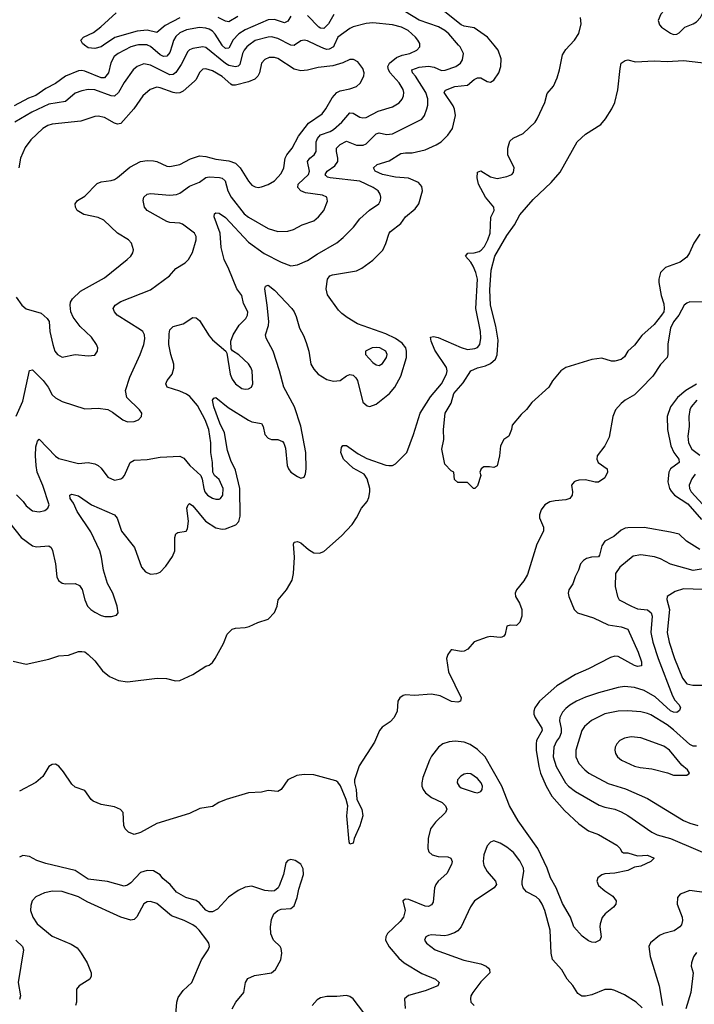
# Model space of a CAD drawing. Header units: inches. Extents: x 1834610 to 2027685, y 642842 to 774116.
# Tile 366 of 632: x 1964671 to 1968796, y 694137 to 700156. Entities that reach past the tile are written whole.
import ezdxf

# ---------------------------------------------------------------- set-up
doc = ezdxf.new("R2010")
doc.units = ezdxf.units.IN
doc.header["$MEASUREMENT"] = 0
doc.layers.add('B9669', color=7, linetype='Continuous')
doc.layers.add('B9760', color=7, linetype='Continuous')

msp = doc.modelspace()

# ---------------------------------------------------------------- linework, layer by layer
at = {"layer": 'B9669', "color": 5}
msp.add_line((1966330, 699999.9, 360), (1966329.8, 700000, 360), dxfattribs=at)
for points, elevation in [([(1964610, 697077.7), (1964679.7, 696990), (1964750, 696939.7), (1964772.9, 696932.9), (1964850, 696940.2), (1964863.7, 696930), (1964871.8, 696911.8), (1964890.2, 696830), (1964897.3, 696750), (1964908.6, 696728.6), (1964931.2, 696711.2), (1964950, 696707.5), (1965010, 696708.5), (1965037.2, 696697.2), (1965053.3, 696673.3), (1965068.8, 696610), (1965085.8, 696570), (1965105, 696550), (1965130, 696533.3), (1965170, 696513.5), (1965191.9, 696508.1), (1965233.2, 696506.8), (1965263.5, 696516.5), (1965273.3, 696530), (1965267.8, 696570), (1965241.4, 696650), (1965208.1, 696710), (1965183, 696790), (1965172.1, 696870), (1965160.3, 696910), (1965105.3, 697025.3), (1965021.4, 697150), (1964999.5, 697199.5), (1964980.3, 697230), (1964978.4, 697250), (1964990, 697255.5), (1965030, 697245.4), (1965110, 697190.2), (1965250.3, 697130), (1965267.8, 697107.8), (1965292.5, 697030), (1965372.7, 696930), (1965416.2, 696810), (1965440.8, 696780.8), (1965470, 696767.3), (1965509, 696770), (1965530, 696779.6), (1965563.6, 696816.4), (1965605.4, 696874.6), (1965618.7, 696910), (1965618.7, 696990), (1965626.1, 697013.9), (1965638.7, 697021.3), (1965689.7, 697030.3), (1965696.6, 697043.4), (1965702.3, 697090), (1965693.7, 697170), (1965700.7, 697190), (1965710, 697197.6), (1965730, 697184), (1965807.7, 697090), (1965870, 697050.2), (1965910, 697041.8), (1965930, 697044.1), (1965992.2, 697067.8), (1966010.6, 697089.4), (1966019, 697121), (1966016.6, 697290), (1965990, 697403), (1965962, 697462), (1965941.9, 697521.9), (1965922.7, 697630), (1965895, 697690), (1965858.5, 697790), (1965850, 697831), (1965858, 697842), (1965870, 697845.7), (1965944.9, 697784.9), (1966070, 697707.4), (1966090, 697697.1), (1966150, 697687.4), (1966160.2, 697670), (1966170, 697619.3), (1966190, 697596.9), (1966210, 697590.2), (1966250.2, 697590.2), (1966277.7, 697577.7), (1966287, 697567), (1966297.2, 697537.2), (1966306.3, 697430), (1966313.8, 697410), (1966330, 697389), (1966370, 697362.6), (1966390, 697352.7), (1966410, 697359.1), (1966419.5, 697380.5), (1966423.8, 697410), (1966419.9, 697510), (1966390, 697671.3), (1966350.6, 697790), (1966287.2, 697910), (1966260.1, 698010), (1966220.6, 698130), (1966178.8, 698210), (1966173.3, 698230), (1966193.1, 698286.9), (1966194.4, 698310), (1966185.1, 698410), (1966169.8, 698510), (1966174, 698526), (1966190, 698533.1), (1966230, 698503.2), (1966335.6, 698390), (1966349.1, 698370), (1966361.5, 698341.5), (1966381.6, 698270), (1966405.7, 698225.7), (1966422.6, 698182.6), (1966438.2, 698130), (1966451.8, 698050), (1966470, 698018.6), (1966495.2, 697990), (1966550, 697957), (1966590, 697946), (1966630, 697950.2), (1966670, 697978.5), (1966690, 697986), (1966710, 697982.2), (1966726.9, 697966.9), (1966735.9, 697950), (1966770, 697817.6), (1966795, 697795), (1966811.7, 697791.7), (1966850, 697806.2), (1966931.4, 697870), (1966964.1, 697910), (1967002.4, 697977.6), (1967035.6, 698090), (1967037.2, 698130), (1967032.4, 698150), (1967010, 698179.4), (1966970, 698206.8), (1966910, 698235.2), (1966737.6, 698297.6), (1966674.5, 698334.5), (1966640.2, 698360.2), (1966620.7, 698380.7), (1966553.6, 698473.6), (1966545, 698510), (1966554, 698570), (1966568.3, 698590), (1966584.4, 698595.6), (1966730, 698621.6), (1966762.4, 698637.6), (1966830, 698684.9), (1966892.2, 698747.8), (1966910, 698787.3), (1966929.8, 698850), (1966938, 698862), (1967000.9, 698910), (1967030.8, 698950), (1967090, 699000.2), (1967112.7, 699030), (1967134.2, 699110), (1967130, 699137), (1967110, 699161.5), (1967047.8, 699187.8), (1966970, 699192.7), (1966889.4, 699210), (1966845.1, 699230), (1966835.1, 699250), (1966857.2, 699270), (1966930, 699293.4), (1967002.1, 699337.9), (1967030, 699342.8), (1967070, 699341), (1967150, 699360.1), (1967218.8, 699390), (1967249, 699410), (1967289, 699450), (1967317.7, 699490), (1967336.8, 699570), (1967330.7, 699609.3), (1967321, 699630), (1967266.6, 699710), (1967274.6, 699725.4), (1967332.3, 699747.7), (1967410, 699756.4), (1967450, 699790.7), (1967470, 699801), (1967490, 699800.9), (1967530, 699777.3), (1967550, 699773.7), (1967570, 699785.3), (1967600.3, 699830), (1967613.8, 699870), (1967615.8, 699915.8), (1967597.8, 699970), (1967572.7, 700000)], 320), ([(1964630, 696234.8), (1964710, 696216), (1964850, 696246.8), (1964910, 696266.8), (1964970, 696270.7), (1965030, 696294.8), (1965050, 696294.8), (1965070, 696290.8), (1965090, 696276), (1965130, 696236.3), (1965176.3, 696176.3), (1965220.8, 696140.8), (1965276.1, 696116.1), (1965330, 696107.4), (1965511.3, 696131.3), (1965568.2, 696128.2), (1965624.7, 696115.3), (1965650, 696117.3), (1965730, 696154), (1965810, 696204), (1965830, 696210.7), (1965850, 696226.8), (1965867, 696250), (1965918, 696342), (1965940.1, 696399.9), (1965969.3, 696430), (1965990, 696437), (1966050, 696439.5), (1966074, 696446), (1966128.1, 696471.9), (1966190, 696492.4), (1966228.8, 696531.2), (1966244.5, 696570), (1966251.8, 696610), (1966303.5, 696670), (1966336.8, 696730), (1966344.8, 696770), (1966352.4, 696870), (1966345.4, 696950), (1966350, 696962.8), (1966370, 696966.7), (1966390, 696958), (1966436.9, 696916.9), (1966470, 696896.8), (1966505, 696895), (1966530, 696904.5), (1966639.4, 697000.6), (1966703.5, 697070), (1966730.7, 697110), (1966761.2, 697170), (1966795.6, 697210), (1966805.8, 697234.2), (1966811.6, 697270), (1966811.6, 697290), (1966795.6, 697350), (1966777.5, 697377.5), (1966710, 697415), (1966651.1, 697470), (1966634.7, 697510), (1966638.9, 697541.1), (1966646, 697554), (1966670, 697552), (1966741.3, 697501.3), (1966793.5, 697473.5), (1966910, 697433.5), (1966929, 697431), (1966950, 697431.7), (1966970, 697440.2), (1967038.5, 697510), (1967079.9, 697620.1), (1967120.9, 697750), (1967182.4, 697850), (1967251.1, 697930), (1967281.5, 697990), (1967285.4, 698010), (1967280.2, 698030), (1967210, 698135.4), (1967187.5, 698190), (1967184.1, 698215.9), (1967200.9, 698219.1), (1967230, 698213.6), (1967370, 698151.4), (1967410, 698139.8), (1967455, 698145), (1967470, 698152.4), (1967485, 698170), (1967491.3, 698208.7), (1967489.2, 698250), (1967461.2, 698390), (1967470.3, 698570), (1967461, 698610), (1967444.3, 698650), (1967430, 698673.5), (1967396.4, 698710), (1967411.9, 698728.1), (1967450, 698730.6), (1967480.6, 698739.4), (1967493.2, 698746.8), (1967513.7, 698770), (1967534.5, 698810), (1967547.9, 698850), (1967551.5, 698948.5), (1967573.3, 698990), (1967570.6, 699010), (1967519.1, 699070), (1967477, 699150), (1967468.5, 699190), (1967470, 699224.7), (1967490, 699232.9), (1967550, 699195.8), (1967590, 699185.6), (1967650, 699196.6), (1967680.4, 699210), (1967690, 699222), (1967694.4, 699250), (1967655.3, 699330), (1967656.8, 699370), (1967667.6, 699412.4), (1967688.4, 699431.6), (1967750, 699459.6), (1967823, 699530), (1967835.8, 699550), (1967882.2, 699650), (1967895.8, 699704.2), (1967935.1, 699750), (1967958.7, 699801.3), (1967973, 699850), (1967990, 699941), (1968010, 699974), (1968035.1, 700000)], 280), ([(1965387.4, 700000), (1965350, 699990.4), (1965272.2, 699950), (1965247.9, 699930), (1965227.7, 699892.3), (1965213.4, 699830), (1965190, 699801), (1965170, 699799.9), (1965070, 699841.2), (1965050, 699845.6), (1965030, 699843.6), (1964950.2, 699810), (1964890, 699765.5), (1964830, 699735.6), (1964770, 699691.5), (1964724.6, 699675.4), (1964636.1, 699630)], 340), ([(1966072.4, 700000), (1966059.1, 699990), (1966042.7, 699970), (1966033.7, 699950), (1966017.4, 699882.6), (1966007.9, 699872.1), (1965990, 699867), (1965950, 699876.6), (1965930, 699887.7), (1965810, 699985.7), (1965790, 699990.5), (1965730, 699980.2), (1965710, 699972.3), (1965699.5, 699960.5), (1965658.5, 699881.5), (1965626.5, 699833.5), (1965610, 699820.8), (1965590, 699818.3), (1965470, 699878.5), (1965430, 699886.3), (1965390, 699870.7), (1965365.4, 699850), (1965308.8, 699771.2), (1965275.3, 699710), (1965250, 699688.4), (1965230, 699689.9), (1965130, 699726.7), (1965090, 699728.2), (1965050, 699721.1), (1965010, 699706.8), (1964950, 699656.7), (1964850, 699639.3), (1964744.5, 699590), (1964640.2, 699530)], 360), ([(1964650, 697732.4), (1964690, 697824.9), (1964730, 698012.4), (1964750, 698014.6), (1964814.5, 697950), (1964844.1, 697910), (1964870, 697862.8), (1964890, 697843.9), (1964930, 697822), (1965070, 697776.3), (1965150, 697780.4), (1965210, 697772.7), (1965237.7, 697757.7), (1965300.7, 697710), (1965330, 697697.6), (1965370, 697699.5), (1965397.2, 697710), (1965415.1, 697730), (1965417, 697750), (1965404.5, 697770), (1965325.7, 697845.7), (1965318.5, 697890), (1965344.4, 697970), (1965408.6, 698110), (1965429.8, 698170.2), (1965435.9, 698204.1), (1965433.7, 698230), (1965423.1, 698250), (1965410, 698259.8), (1965267.6, 698350), (1965249.8, 698370), (1965243.5, 698390), (1965254.3, 698410), (1965290, 698434), (1965470, 698504.2), (1965587.6, 698590), (1965625.8, 698634.2), (1965682.7, 698670), (1965703.7, 698690), (1965727.9, 698732.1), (1965751.1, 698810), (1965751.1, 698830), (1965739.7, 698850), (1965665.7, 698905.7), (1965650, 698912.5), (1965590, 698916.4), (1965570, 698922.3), (1965449.8, 698990), (1965433.6, 699010), (1965426.6, 699050), (1965429.8, 699070.2), (1965450, 699088.7), (1965470, 699093.2), (1965590, 699083.7), (1965630, 699087.8), (1965650, 699095.9), (1965710, 699137.8), (1965770, 699162.2), (1965810, 699190.9), (1965830, 699195.3), (1965891.8, 699191.8), (1965910, 699187.5), (1965927.5, 699170), (1965943.9, 699110), (1965963.2, 699070), (1966044.6, 698970), (1966070, 698949.4), (1966190, 698878.8), (1966250, 698861.1), (1966310, 698864), (1966346.1, 698873.9), (1966398.6, 698901.4), (1966470, 698926.4), (1966497.2, 698950), (1966531.1, 698990), (1966553.9, 699046.1), (1966549.6, 699070), (1966523.3, 699083.3), (1966417.8, 699097.8), (1966390.4, 699110.4), (1966371.6, 699130), (1966374.5, 699150), (1966436.7, 699210), (1966442.7, 699230), (1966431.4, 699290), (1966444.2, 699310), (1966472.5, 699330), (1966483.7, 699350), (1966484.1, 699410), (1966491.7, 699430), (1966510, 699452.5), (1966570, 699473.1), (1966590, 699484.7), (1966640.5, 699530), (1966690, 699586.5), (1966710, 699585), (1966750, 699559.7), (1966770, 699555), (1966790, 699558), (1966863.6, 699596.4), (1966950, 699623.2), (1966991.6, 699648.4), (1967009.8, 699670), (1967017.8, 699690), (1967020.2, 699710), (1967015.4, 699730), (1966990.6, 699770), (1966936.4, 699830), (1966925.8, 699850), (1966922.5, 699870), (1966933.3, 699890), (1966975.1, 699924.9), (1967010, 699939.8), (1967057.6, 699950), (1967100.5, 699970), (1967117.4, 699990), (1967117.3, 700000)], 360), ([(1964650.8, 697250.8), (1964692.9, 697210), (1964710, 697184.9), (1964750, 697154), (1964790, 697148.2), (1964823.9, 697156.1), (1964842.7, 697170), (1964851.5, 697190), (1964812.4, 697307.6), (1964777.1, 697390), (1964771.3, 697430), (1964767.5, 697490), (1964770, 697544.7), (1964780.1, 697579.9), (1964790, 697590.7), (1964890, 697487.9), (1964910, 697472.6), (1965030, 697443.2), (1965090, 697449.1), (1965130, 697441.1), (1965151.3, 697431.3), (1965170, 697414.9), (1965210, 697359.5), (1965250, 697341.7), (1965290, 697348.8), (1965301.7, 697358.3), (1965311.6, 697370), (1965347.3, 697450), (1965370, 697463.1), (1965450, 697467.1), (1965530, 697481.2), (1965650, 697487.7), (1965675.2, 697475.2), (1965711.6, 697430), (1965778.7, 697370), (1965787.6, 697347.6), (1965796, 697290), (1965803.5, 697270), (1965819.6, 697250), (1965850, 697230.2), (1965870, 697224.5), (1965890, 697224.9), (1965898, 697230), (1965913.4, 697250), (1965914.5, 697290), (1965890, 697344.5), (1965862, 697370), (1965852.2, 697390), (1965850.5, 697450), (1965839.9, 697510), (1965840.2, 697570), (1965827.7, 697650), (1965806, 697710), (1965758.2, 697798.2), (1965711.9, 697851.9), (1965690, 697867.7), (1965650, 697885.4), (1965573.6, 697910), (1965564.4, 697930), (1965573.5, 697950), (1965602.4, 697990), (1965614, 698026), (1965612.5, 698050), (1965594.3, 698110), (1965582.4, 698170), (1965584.7, 698235.2), (1965590, 698261), (1965610, 698280.4), (1965670, 698296.5), (1965730, 698334.4), (1965750, 698332.4), (1965770, 698317.1), (1965830, 698222.4), (1965850, 698198.4), (1965932, 698130), (1965938, 698118), (1965957, 697990), (1965970, 697959.1), (1965990, 697930.5), (1966030, 697902.4), (1966050, 697897.1), (1966070, 697899.1), (1966089, 697910), (1966096, 697930), (1966092, 698010), (1966084.5, 698030), (1966070, 698052), (1966010, 698106.6), (1965972.3, 698132.3), (1965964.7, 698144.7), (1965962.9, 698190), (1965976.4, 698230), (1966012.2, 698287.8), (1966053.3, 698330), (1966064.7, 698350), (1966066.3, 698370), (1966040, 698420), (1966028.7, 698470), (1965999.5, 698510), (1965950.5, 698630), (1965921, 698690), (1965903.8, 698763.8), (1965897.7, 698850), (1965860.3, 698950), (1965862.9, 698970), (1965870, 698974.9), (1965890, 698973.2), (1965930, 698947.5), (1966070, 698796.8), (1966166.2, 698726.2), (1966270, 698673.5), (1966330, 698650.3), (1966370, 698656.9), (1966430, 698683.2), (1966490, 698723.2), (1966610, 698791.7), (1966650, 698823.7), (1966712.6, 698887.4), (1966750, 698939), (1966810, 698991.3), (1966868, 699030), (1966877.7, 699050), (1966879.7, 699070), (1966874.7, 699090), (1966862.4, 699110), (1966833, 699130), (1966750, 699168.4), (1966568.7, 699188.7), (1966552.8, 699192.8), (1966542.6, 699202.6), (1966538, 699210), (1966550.9, 699230), (1966598.4, 699261.6), (1966615.7, 699290), (1966616.3, 699310), (1966607.4, 699350), (1966609, 699371), (1966630, 699393.5), (1966670, 699413.7), (1966730, 699388.7), (1966771.2, 699388.8), (1966790, 699397.3), (1966850, 699458.2), (1966870, 699464.2), (1966914.3, 699454.3), (1966950, 699458.2), (1967130, 699547.7), (1967146.2, 699570), (1967160.4, 699610), (1967166.8, 699633.2), (1967167.7, 699672.3), (1967154, 699710), (1967091.6, 699811.6), (1967072.9, 699830), (1967068.6, 699850), (1967114.1, 699865.9), (1967171, 699871), (1967205.3, 699865.3), (1967250, 699845.6), (1967273.4, 699846.6), (1967337.6, 699870), (1967367.1, 699890), (1967378.4, 699910), (1967384.4, 699950), (1967363.7, 699990), (1967355.1, 700000)], 340), ([(1965183.6, 700000), (1965170, 699990.8), (1965130, 699979.1), (1965090, 699982.9), (1965067.3, 700000)], 320), ([(1965603.3, 700000), (1965590, 699955.6), (1965570, 699933.2), (1965550, 699931), (1965530, 699940.9), (1965470, 699991.3), (1965452.4, 700000)], 340), ([(1965959.7, 700000), (1965950, 699980.8), (1965930, 699980.2), (1965910, 699998.7), (1965909.2, 700000)], 340), ([(1966351.4, 700000), (1966350, 699999), (1966330, 699999.9)], 360), ([(1966594.6, 700000), (1966590.1, 699990), (1966564.4, 699975.6), (1966550, 699973.9), (1966530, 699979.1), (1966485.9, 700000)], 360), ([(1964650, 698460.7), (1964683.7, 698410), (1964710, 698389), (1964801.2, 698361.2), (1964839.3, 698330), (1964850.3, 698310), (1964854.9, 698250), (1964872.9, 698170), (1964886.3, 698130), (1964901.6, 698110), (1964930, 698092.4), (1965010, 698108.7), (1965090, 698100.4), (1965130, 698106), (1965147.3, 698130), (1965149.6, 698150), (1965140.7, 698170), (1965110, 698216.2), (1965040.4, 698280.4), (1964998, 698338), (1964983.5, 698370), (1964978.9, 698410), (1964981.3, 698430), (1964993.6, 698450), (1965043.2, 698496.8), (1965190, 698577.7), (1965327.8, 698690), (1965351.5, 698710), (1965363, 698730), (1965366.3, 698750), (1965354.7, 698790), (1965337, 698810), (1965270, 698851.3), (1965184.7, 698930), (1965150, 698946.2), (1965064, 698964), (1965022.9, 698990), (1965011.8, 699010), (1965009.6, 699030), (1965023.7, 699050), (1965070, 699077.6), (1965145.4, 699154.6), (1965170, 699163.9), (1965230, 699172.3), (1965250, 699179.7), (1965270, 699191.5), (1965345, 699255), (1965410, 699289.2), (1965450, 699295), (1965490, 699293), (1965510, 699288.3), (1965570, 699260.7), (1965590, 699258.2), (1965650, 699270.2), (1965714.7, 699305.3), (1965770, 699324.1), (1965810, 699320.1), (1965870, 699302.7), (1965950, 699293.2), (1965990, 699279.2), (1966019.7, 699250), (1966070, 699168.5), (1966090, 699144.9), (1966110, 699133.7), (1966130, 699130.3), (1966150, 699133.7), (1966190, 699148.8), (1966230, 699171.5), (1966270, 699215.3), (1966286.2, 699250), (1966294.5, 699310), (1966304.7, 699330), (1966337.4, 699370), (1966376.1, 699443.9), (1966436.8, 699523.2), (1966520.4, 699579.6), (1966543.2, 699610), (1966581.1, 699678.9), (1966609.4, 699710.6), (1966630, 699720.5), (1966690, 699733.8), (1966730, 699748), (1966752.2, 699767.8), (1966774.5, 699810), (1966777.2, 699830), (1966770, 699858), (1966738.3, 699898.3), (1966712.9, 699912.9), (1966690, 699913), (1966647.7, 699892.3), (1966586.1, 699873.9), (1966495.7, 699864.3), (1966430, 699846.6), (1966390, 699842.7), (1966350, 699852.6), (1966250, 699917.7), (1966230, 699924), (1966195.8, 699924.2), (1966170, 699912.3), (1966150.3, 699890), (1966136.8, 699830), (1966126.4, 699810), (1966108.6, 699791.4), (1966070, 699775.1), (1965990, 699755.8), (1965970, 699755.8), (1965961.1, 699761.1), (1965910, 699808.6), (1965850, 699842.8), (1965810, 699856.3), (1965790, 699852.4), (1965770, 699834), (1965750.2, 699790), (1965740.9, 699779.1), (1965670, 699718.8), (1965650.5, 699709.5), (1965630, 699707), (1965610, 699710.9), (1965530, 699739.9), (1965510, 699742.9), (1965468.7, 699730), (1965424.7, 699690), (1965369.5, 699610.5), (1965290, 699521.7), (1965270, 699517.6), (1965250, 699523.1), (1965190, 699557.2), (1965150, 699566), (1965130, 699564.4), (1965045, 699535), (1964870, 699516.8), (1964843.8, 699510), (1964811.8, 699490), (1964739.4, 699420.6), (1964704.8, 699375.2), (1964676.5, 699310), (1964665.5, 699250)], 380), ([(1968830, 698844.5), (1968793.5, 698790), (1968768, 698730), (1968750, 698703.5), (1968710, 698673.6), (1968619.9, 698640.1), (1968588.9, 698611.1), (1968578.7, 698570), (1968580.3, 698550), (1968592.8, 698470), (1968610, 698418), (1968612.5, 698390), (1968609.2, 698370), (1968596.6, 698350), (1968550, 698293), (1968474.7, 698225.3), (1968430, 698166.6), (1968390.7, 698130), (1968370, 698095.3), (1968350, 698079), (1968310.6, 698069.4), (1968290, 698069.3), (1968230, 698086), (1968170, 698079.3), (1968010.6, 698029.4), (1967981, 698010), (1967930, 697949.2), (1967906, 697910), (1967803.4, 697816.6), (1967770, 697773.2), (1967736.8, 697743.2), (1967682, 697678), (1967678, 697650), (1967662, 697610), (1967632, 697590), (1967611.3, 697550), (1967606, 697490), (1967590, 697428), (1967570, 697418), (1967543.1, 697423.1), (1967510, 697422), (1967492, 697410), (1967484.7, 697390), (1967491.1, 697368.9), (1967470, 697306), (1967454, 697290), (1967446, 697290), (1967410, 697326), (1967350, 697326), (1967330, 697346), (1967326, 697390), (1967310, 697398), (1967270, 697438), (1967252.3, 697530), (1967264.2, 697590), (1967262.4, 697650), (1967273.6, 697750), (1967308.5, 697811.5), (1967326.6, 697870), (1967383.5, 697936.5), (1967429.5, 698010), (1967470, 698028.5), (1967519.7, 698040.3), (1967550, 698054.8), (1967579.7, 698080.3), (1967591.8, 698108.2), (1967596.7, 698196.7), (1967583.4, 698283.4), (1967550.8, 698410), (1967545.3, 698505.3), (1967554.3, 698625.7), (1967577.4, 698710), (1967650, 698836.1), (1967697.6, 698902.4), (1967730, 698963), (1967810, 699057.3), (1967920.1, 699159.9), (1967976.4, 699223.6), (1968080.7, 699410), (1968130, 699455.2), (1968223.9, 699516.1), (1968253.6, 699550), (1968292, 699610), (1968309.8, 699650), (1968327.8, 699727.8), (1968342, 699858), (1968349.4, 699890.6), (1968372.7, 699907.3), (1968390, 699910.3), (1968437.3, 699897.3), (1968550, 699905.1), (1968630, 699900.8), (1968730, 699906), (1968890, 699889)], 260), ([(1968890, 698428.7), (1968770, 698430.6), (1968750, 698423.1), (1968734.7, 698410), (1968701.6, 698350), (1968670, 698309), (1968650.1, 698270), (1968633.5, 698173.5), (1968634, 698110), (1968630.2, 698090), (1968590, 698048.2), (1968542.6, 697977.4), (1968470, 697901.4), (1968430, 697863.2), (1968373.4, 697830), (1968348.9, 697810), (1968315.3, 697770), (1968297.8, 697730), (1968276.5, 697603.5), (1968248.5, 697551.5), (1968202.8, 697490), (1968200.7, 697470), (1968208, 697450), (1968264, 697410), (1968264.9, 697390), (1968250, 697354.5), (1968210, 697329.8), (1968190, 697328.4), (1968130, 697344), (1968090, 697341.5), (1968070, 697335), (1968060.9, 697330), (1968046.2, 697310), (1968052.4, 697270), (1968050.3, 697250), (1968034.4, 697230), (1968010, 697221.5), (1967944.5, 697215.5), (1967912.2, 697207.8), (1967882.4, 697190), (1967859.9, 697160.1), (1967850.3, 697130), (1967850.3, 697110), (1967873.4, 697053.4), (1967874, 697030), (1967832.5, 696950), (1967775.4, 696764.6), (1967754.9, 696725.1), (1967708.9, 696670), (1967700.3, 696650), (1967703.6, 696630), (1967726.7, 696590), (1967741.5, 696550), (1967742, 696510), (1967730, 696473.2), (1967710, 696452.7), (1967670, 696455.1), (1967650.8, 696449.2), (1967639.9, 696400.1), (1967632.4, 696387.6), (1967619, 696381), (1967610, 696378.4), (1967550, 696385.6), (1967530, 696382), (1967450, 696353.3), (1967411.4, 696308.6), (1967390, 696295.1), (1967370, 696293.6), (1967316, 696304), (1967310, 696304), (1967303.4, 696296.6), (1967290, 696275.3), (1967281.6, 696250), (1967292.2, 696170), (1967370.3, 696010), (1967366.8, 695990), (1967350, 695984), (1967311.2, 695988.8), (1967242.2, 696022.2), (1967190, 696033.2), (1967085.6, 696025.6), (1967030, 696028.2), (1967015.6, 696024.4), (1966994.9, 696010), (1966982.6, 695990), (1966980.2, 695930), (1966961.7, 695890), (1966936.6, 695863.4), (1966887.8, 695832.2), (1966871.7, 695810), (1966840.7, 695739.3), (1966746.1, 695593.9), (1966718, 695510), (1966718, 695490), (1966729.2, 695450), (1966733.2, 695390), (1966762.8, 695330), (1966770.2, 695290), (1966750, 695229), (1966716.4, 695150), (1966710, 695122), (1966690, 695115.3), (1966685.1, 695130), (1966671.9, 695290), (1966678.2, 695350), (1966668.2, 695390), (1966632.7, 695472.7), (1966615.6, 695495.6), (1966603.6, 695503.6), (1966470, 695540.4), (1966410, 695542.5), (1966364.9, 695535.1), (1966311, 695509), (1966270.1, 695449.9), (1966250, 695438.6), (1966190, 695445), (1966150, 695434), (1966070, 695430.4), (1965933.4, 695390), (1965887.8, 695370), (1965850, 695347.3), (1965773.4, 695333.4), (1965710, 695302.9), (1965510, 695241.9), (1965410, 695187.8), (1965370, 695175.9), (1965336, 695190), (1965315.7, 695210), (1965308.4, 695230), (1965304.1, 695310), (1965287.6, 695327.6), (1965250, 695344.3), (1965170, 695357.6), (1965119.5, 695379.5), (1965107.1, 695390), (1965070, 695444.5), (1965010, 695465.4), (1964990, 695482.6), (1964939.1, 695559.1), (1964910, 695592.5), (1964890, 695604.1), (1964870, 695603.9), (1964848.5, 695591.5), (1964812.9, 695530), (1964770, 695492.1), (1964670, 695440.6)], 280), ([(1968810, 697928.2), (1968745.5, 697890), (1968692.7, 697847.3), (1968651.4, 697790), (1968631.3, 697730), (1968632, 697650), (1968653.3, 697550), (1968670.7, 697510), (1968702.7, 697470), (1968702.8, 697450), (1968651.1, 697410), (1968641.3, 697390), (1968635.4, 697330), (1968645.1, 697290), (1968654.2, 697274.2), (1968676.2, 697250), (1968756.1, 697196.1), (1968840.5, 697100.5)], 320), ([(1968811.6, 697830), (1968777.3, 697790), (1968768.7, 697770), (1968762.3, 697730), (1968765.3, 697670), (1968757.5, 697610), (1968760.8, 697570), (1968781.2, 697530), (1968830, 697493.8)], 340), ([(1968802.4, 697377.6), (1968780.5, 697350), (1968764.1, 697310), (1968766.4, 697290), (1968777.5, 697270), (1968942.4, 697090)], 340), ([(1968830, 696916.5), (1968748, 696968), (1968704, 697010), (1968650, 697023.9), (1968490, 697051.1), (1968390, 697050.6), (1968373.1, 697046.9), (1968350, 697034.5), (1968303.7, 696996.3), (1968250, 696967.3), (1968230, 696939.8), (1968216.9, 696883.1), (1968210, 696872.4), (1968167.3, 696870), (1968137.6, 696862.4), (1968118, 696850), (1968100.2, 696830), (1968089.2, 696790), (1968067.1, 696750), (1968053, 696707), (1968029.4, 696670), (1968025, 696650), (1968030, 696630.6), (1968062.7, 696550), (1968081.7, 696530), (1968179.5, 696499.5), (1968270, 696456.1), (1968350, 696443.9), (1968390.1, 696430.1), (1968452.9, 696290), (1968473.2, 696230), (1968474.1, 696205.9), (1968450, 696202), (1968430, 696207.3), (1968330, 696262.4), (1968310, 696264.4), (1968283.3, 696256.7), (1968150, 696187.6), (1968070, 696152.9), (1967956.6, 696083.4), (1967850.2, 695990), (1967820.7, 695950), (1967815, 695930), (1967815.4, 695910), (1967822.7, 695890), (1967864.8, 695824.8), (1967865.6, 695810), (1967831.9, 695750), (1967828.3, 695730), (1967829.5, 695690), (1967845.4, 695590), (1967856.8, 695550), (1967890, 695470.2), (1967926.1, 695410), (1968001.8, 695321.8), (1968090, 695240.2), (1968150, 695198), (1968210, 695174.9), (1968322.4, 695110), (1968343.8, 695090), (1968350.5, 695070.5), (1968362.8, 695062.8), (1968390, 695063.1), (1968450, 695045.7), (1968510, 695048.4), (1968550.8, 695030), (1968530.7, 695010), (1968470, 694981.3), (1968430, 694975.6), (1968390, 694954.7), (1968310, 694939.7), (1968250, 694934.3), (1968230, 694927.8), (1968207.2, 694910), (1968200.3, 694890), (1968210, 694864.4), (1968250, 694830.4), (1968298.9, 694798.9), (1968319.3, 694770), (1968315.5, 694750), (1968302, 694730), (1968250.3, 694689.7), (1968233.1, 694666.9), (1968221.3, 694630), (1968219.5, 694610), (1968227.3, 694550), (1968218.8, 694530), (1968190, 694515.1), (1968170, 694516.2), (1968150, 694524.2), (1968110, 694553.3), (1968059.6, 694610), (1968038.8, 694670), (1967990, 694752.6), (1967952.2, 694850), (1967916, 694910), (1967897.4, 694970), (1967840.4, 695090), (1967718.3, 695258.3), (1967666.7, 695350), (1967619.7, 695470), (1967518.1, 695650), (1967470, 695695.6), (1967425.5, 695725.5), (1967390, 695739.9), (1967334.6, 695745.4), (1967298.1, 695741.9), (1967259.5, 695730), (1967232.9, 695710), (1967190, 695654.8), (1967176.8, 695630), (1967135.8, 695524.2), (1967129.3, 695490), (1967131, 695471), (1967137.6, 695450), (1967152.4, 695430), (1967190, 695402.2), (1967254.3, 695370), (1967275.8, 695350), (1967282.8, 695330), (1967274.6, 695310), (1967213.2, 695250), (1967182.4, 695210), (1967168.8, 695151.2), (1967166.2, 695090), (1967173.8, 695070), (1967193, 695050), (1967230, 695041.4), (1967290, 695038.4), (1967308.4, 695030), (1967316.5, 695010), (1967311.7, 694991.7), (1967283.2, 694936.8), (1967230.8, 694889.2), (1967215.9, 694870), (1967207.8, 694850), (1967198.6, 694761.4), (1967190, 694744.7), (1967170, 694735.6), (1967150, 694736.8), (1967050, 694778.7), (1967030, 694779.5), (1967014.8, 694770), (1967027.4, 694710), (1967018.5, 694670), (1966996.9, 694643.1), (1966920.9, 694570), (1966910.3, 694550), (1966908.1, 694530), (1966930, 694489), (1966990, 694418.9), (1967022.4, 694390), (1967130, 694324.8), (1967214.6, 694290), (1967236.5, 694270), (1967228.2, 694250), (1967150, 694219.8), (1967048.2, 694191.8), (1967023.7, 694170), (1967028.1, 694111.9)], 320), ([(1968890, 696804.2), (1968790, 696787.9), (1968650, 696827.7), (1968590, 696860.9), (1968553.2, 696873.2), (1968470, 696885.6), (1968422.7, 696877.3), (1968340.9, 696810), (1968313.7, 696770), (1968311.5, 696691.5), (1968327, 696630), (1968337.1, 696610), (1968412.9, 696570), (1968450, 696555.6), (1968510, 696548.1), (1968533.6, 696530), (1968538.2, 696510), (1968531.1, 696410), (1968543.1, 696350), (1968574.4, 696250), (1968663.3, 696023.3), (1968676.7, 695996.7), (1968702, 695970), (1968711, 695951), (1968706.8, 695933.2), (1968690, 695920.3), (1968670, 695922.7), (1968650, 695931.5), (1968556.5, 696016.5), (1968490, 696056.2), (1968430, 696074.1), (1968370, 696079.5), (1968330, 696073.6), (1968210, 696041.2), (1968130, 696013.7), (1968076.5, 695990), (1968034.5, 695965.5), (1968010, 695945), (1967990, 695922.3), (1967973.8, 695890), (1967971.5, 695870), (1967982.7, 695822.7), (1967982.6, 695797.4), (1967971.8, 695770), (1967953.7, 695746.3), (1967937, 695710), (1967933.4, 695650), (1967950.7, 695590), (1968007.8, 695490), (1968027.2, 695470), (1968070, 695438.2), (1968215.4, 695355.4), (1968250, 695342.3), (1968310.2, 695330.2), (1968350, 695313.1), (1968390, 695290.3), (1968536, 695190), (1968570, 695172.6), (1968650, 695150.1), (1968970, 695015.2)], 340), ([(1968847.6, 696672.4), (1968730, 696676.2), (1968680.2, 696659.8), (1968630.6, 696630), (1968629, 696611), (1968644.7, 696550), (1968630.8, 696409.2), (1968642.6, 696350), (1968674.4, 696250), (1968723.5, 696130), (1968750, 696097.1), (1968787.1, 696087.1), (1968870, 696088.4)], 360), ([(1968810, 695715.1), (1968790, 695715.2), (1968770, 695725.4), (1968670, 695815), (1968630, 695845), (1968530, 695906.5), (1968510, 695915.8), (1968470, 695924), (1968390, 695930.6), (1968330, 695929.1), (1968250, 695912.2), (1968167.9, 695872.1), (1968125.2, 695834.8), (1968107.6, 695810), (1968071.8, 695690), (1968071, 695650), (1968091.1, 695610), (1968127.1, 695570), (1968151.8, 695550), (1968270, 695487.9), (1968375, 695455), (1968510, 695394.5), (1968730, 695261.6), (1968770, 695243.5), (1968817.3, 695230)], 360), ([(1968476.6, 694116.6), (1968440.5, 694150), (1968370, 694194.4), (1968310, 694222.4), (1968290, 694228.5), (1968250, 694228.2), (1968170, 694195.1), (1968130, 694186.2), (1968107.9, 694187.9), (1968083.6, 694203.6), (1968052.8, 694252.8), (1968018.9, 694290), (1967987, 694347), (1967930, 694412), (1967920.3, 694450), (1967914.6, 694590), (1967882.2, 694710), (1967866.6, 694750), (1967850, 694775.1), (1967830, 694793.3), (1967770, 694825.4), (1967749.7, 694850), (1967743.1, 694870), (1967743.1, 694890), (1967754.7, 694950), (1967750.9, 694970), (1967730, 695014), (1967690, 695064.2), (1967650, 695098.3), (1967610, 695121.3), (1967570, 695136), (1967550, 695129.3), (1967530, 695106), (1967509.4, 695050.6), (1967504.8, 695010), (1967510, 694986), (1967528.9, 694948.9), (1967581.3, 694890), (1967586, 694870), (1967573, 694850), (1967451.3, 694768.7), (1967426.8, 694733.2), (1967371.3, 694610), (1967350, 694586.9), (1967330, 694573.7), (1967290, 694558.9), (1967270, 694555.8), (1967190, 694561.1), (1967170, 694557.7), (1967155.5, 694550), (1967147.2, 694530), (1967158.4, 694510), (1967210.7, 694470), (1967387.7, 694407.7), (1967490, 694384.3), (1967523.7, 694370), (1967537.3, 694357.3), (1967543.2, 694350), (1967545.5, 694330), (1967490, 694275.3), (1967442.6, 694210), (1967430.4, 694190), (1967427, 694170), (1967430.4, 694150.4), (1967450.3, 694130.3)], 340), ([(1965969.7, 694109.7), (1965992.9, 694150), (1966042.2, 694210), (1966051.2, 694270), (1966065.6, 694294.4), (1966106.1, 694313.9), (1966210, 694329.2), (1966235.5, 694350), (1966268.8, 694410), (1966274.8, 694450), (1966270, 694478), (1966264, 694490), (1966224, 694530), (1966207.6, 694567.6), (1966204.8, 694610), (1966210, 694656), (1966226, 694690), (1966250, 694710.3), (1966270, 694718), (1966330, 694723.7), (1966350, 694739.1), (1966368.5, 694790), (1966378.9, 694841.1), (1966407.1, 694930), (1966404.8, 694964.8), (1966390, 694993.6), (1966355.5, 695015.5), (1966330, 695022.4), (1966310, 695017), (1966298.3, 695001.7), (1966284, 694930), (1966258.4, 694861.6), (1966251.3, 694848.7), (1966230, 694831.5), (1966210, 694828.3), (1966170, 694832.8), (1966090, 694858.4), (1966050, 694853.3), (1966007.6, 694832.4), (1965947.9, 694792.1), (1965880.8, 694719.2), (1965850, 694701.5), (1965830, 694703.1), (1965810, 694713.1), (1965770, 694758.2), (1965750, 694771.6), (1965687.6, 694790), (1965630, 694823.2), (1965590.6, 694870), (1965546.7, 694906.7), (1965529.3, 694929.3), (1965490, 694952.4), (1965450, 694954.3), (1965410, 694942.3), (1965350, 694879.1), (1965330, 694864.7), (1965310, 694859.9), (1965208.6, 694888.6), (1965090, 694902.7), (1965010, 694954.6), (1964830, 694997.2), (1964775.4, 695015.4), (1964730, 695040.5), (1964690, 695047.6), (1964670, 695036.2)], 320), ([(1965623, 694050), (1965632.8, 694150), (1965640.6, 694179.4), (1965670, 694221.6), (1965722.7, 694270), (1965781.7, 694410), (1965824.2, 694470), (1965831.5, 694490), (1965826.9, 694510), (1965814.7, 694530), (1965768.8, 694590), (1965750, 694607.9), (1965730, 694623.1), (1965676.2, 694650), (1965598.8, 694678.8), (1965510, 694752.6), (1965470, 694766.6), (1965450, 694762.6), (1965430, 694751), (1965387.5, 694672.5), (1965370, 694655.8), (1965350, 694651.1), (1965290, 694669.8), (1965083.8, 694763.8), (1965030, 694794.6), (1964930, 694826.3), (1964871.1, 694828.9), (1964822, 694818), (1964770, 694793.7), (1964747.9, 694770), (1964738.6, 694741.4), (1964736.2, 694710), (1964751, 694670), (1964776.8, 694630), (1964870, 694552.8), (1964984.8, 694504.8), (1965022, 694482), (1965047.2, 694450), (1965083, 694390), (1965107.3, 694330), (1965107.3, 694310), (1965099.1, 694290), (1965034.8, 694250), (1965017.3, 694230), (1965018.7, 694150), (1965012.4, 694130)], 340), ([(1968870, 694819.2), (1968770, 694833.1), (1968710.8, 694810), (1968693.4, 694790), (1968692.2, 694750), (1968722.6, 694670), (1968724.7, 694650), (1968717.9, 694622.1), (1968708.9, 694610), (1968673.8, 694586.2), (1968610, 694570.7), (1968582.6, 694557.4), (1968527.6, 694512.4), (1968517.8, 694490), (1968525.5, 694430), (1968581.1, 694250), (1968602, 694130)], 340), ([(1964648.1, 694530), (1964687.4, 694490), (1964694.9, 694470), (1964661.8, 694270), (1964676.1, 694190), (1964670, 694167)], 320), ([(1968810, 694454), (1968792.4, 694427.6), (1968778.3, 694390), (1968777.4, 694370), (1968788.8, 694328.8), (1968775.6, 694210), (1968745.6, 694110)], 360), ([(1966813.5, 694033.5), (1966710, 694169.7), (1966690, 694184.7), (1966670, 694191.1), (1966610, 694185.1), (1966550, 694185.8), (1966510, 694176.2), (1966490, 694164.5), (1966459.3, 694130)], 320)]:
    msp.add_lwpolyline(points, dxfattribs=dict(at, elevation=elevation))
for points, elevation in [([(1966850, 698151.6), (1966826, 698150), (1966785.5, 698130), (1966786.4, 698110), (1966830, 698059.5), (1966850, 698045.5), (1966870, 698042.7), (1966890, 698054), (1966914.4, 698090), (1966917.4, 698110), (1966909.6, 698130), (1966872.3, 698150)], 340), ([(1968410, 695772.4), (1968370, 695764.7), (1968340.5, 695750), (1968322.4, 695730), (1968312.7, 695710), (1968310.4, 695690), (1968314.9, 695670), (1968326.4, 695650), (1968350.5, 695630), (1968430, 695593.8), (1968465, 695585), (1968536.3, 695576.3), (1968632.7, 695552.7), (1968670, 695537.3), (1968750, 695538), (1968768, 695550), (1968754, 695570), (1968719.4, 695599.4), (1968643.9, 695690), (1968610, 695714.8), (1968470, 695766.6)], 380), ([(1967410, 695548.4), (1967390, 695544), (1967367.7, 695532.3), (1967348.8, 695510), (1967346.5, 695490), (1967358, 695470), (1967370, 695461.3), (1967450, 695433.1), (1967470, 695430.4), (1967490, 695438), (1967498.7, 695450), (1967501.1, 695470), (1967493.5, 695490), (1967470, 695517.7), (1967430, 695545.1)], 340)]:
    msp.add_lwpolyline(points, close=True, dxfattribs=dict(at, elevation=elevation))
at = {"layer": 'B9760', "color": 5}
msp.add_line((1966330, 699999.9, 360), (1966329.8, 700000, 360), dxfattribs=at)
at = {"layer": 'B9760', "color": 5, "elevation": 280}
msp.add_lwpolyline([(1968790, 700303.6), (1968770, 700296.9), (1968683.4, 700236.6), (1968650, 700219.3), (1968610.7, 700209.3), (1968591, 700190), (1968574.8, 700150), (1968583.4, 700123.4), (1968596, 700110), (1968650, 700073.4), (1968670, 700066), (1968690, 700068), (1968704.1, 700075.9), (1968739, 700110), (1968790, 700130.4), (1968810, 700143.1), (1968834.7, 700170), (1968855.1, 700210), (1968860.7, 700250), (1968856, 700270), (1968832.9, 700292.9), (1968810, 700302.9)], close=True, dxfattribs=at)
at = {"layer": 'B9760', "color": 5}
for points, elevation in [([(1965067.3, 700000), (1965054, 700010), (1965044, 700030), (1965061.2, 700050), (1965122.4, 700077.6), (1965167.3, 700112.7), (1965261.5, 700198.5)], 320), ([(1965650, 700167), (1965559.9, 700120.1), (1965510, 700077.1), (1965450, 700091.4), (1965390, 700085.1), (1965253.3, 700046.7), (1965183.6, 700000)], 320), ([(1966004.8, 700175.2), (1965950, 700143.4), (1965930, 700147.2), (1965884.7, 700170)], 320), ([(1966330, 700177), (1966310, 700147), (1966290, 700137.6), (1966230, 700158), (1966190, 700155.3), (1966050, 700094.5), (1966010.8, 700069.2), (1965975, 700030), (1965959.7, 700000)], 340), ([(1966591.9, 700188.1), (1966559.8, 700130), (1966530, 700101.4), (1966510, 700103), (1966499.8, 700110), (1966430, 700181.2)], 340), ([(1967355.1, 700000), (1967294.9, 700070), (1967270.7, 700090.7), (1967231.5, 700111.5), (1967113.9, 700153.9), (1967030, 700204.5)], 340), ([(1967572.7, 700000), (1967530.8, 700050), (1967450, 700106.3), (1967390, 700117.1), (1967370, 700124.8), (1967270, 700203.2)], 320), ([(1968035.1, 700000), (1968064, 700030), (1968090, 700072), (1968105.2, 700130), (1968101.2, 700170)], 280), ([(1965909.2, 700000), (1965867.2, 700067.2), (1965850, 700086.4), (1965830, 700098.2), (1965810, 700104.5), (1965770, 700107.3), (1965690, 700094.4), (1965650, 700074.9), (1965626.1, 700053.9), (1965611.8, 700028.2), (1965603.3, 700000)], 340), ([(1967117.3, 700000), (1967117.2, 700010), (1967106.2, 700030), (1967090.8, 700050), (1967046.6, 700090), (1967006.6, 700110), (1966950, 700125.2), (1966830, 700136.2), (1966790, 700132.5), (1966710, 700112.6), (1966690, 700102.7), (1966616.8, 700050), (1966594.6, 700000)], 360), ([(1966329.8, 700000), (1966250, 700041.8), (1966210.9, 700050.9), (1966190, 700049.4), (1966110, 700028.2), (1966072.4, 700000)], 360), ([(1966485.9, 700000), (1966430, 700026.5), (1966410, 700029.8), (1966390, 700026.6), (1966351.4, 700000)], 360), ([(1965452.4, 700000), (1965450, 700001.2), (1965397.4, 700002.6), (1965387.4, 700000)], 340)]:
    msp.add_lwpolyline(points, dxfattribs=dict(at, elevation=elevation))

doc.saveas('drawing.dxf')
